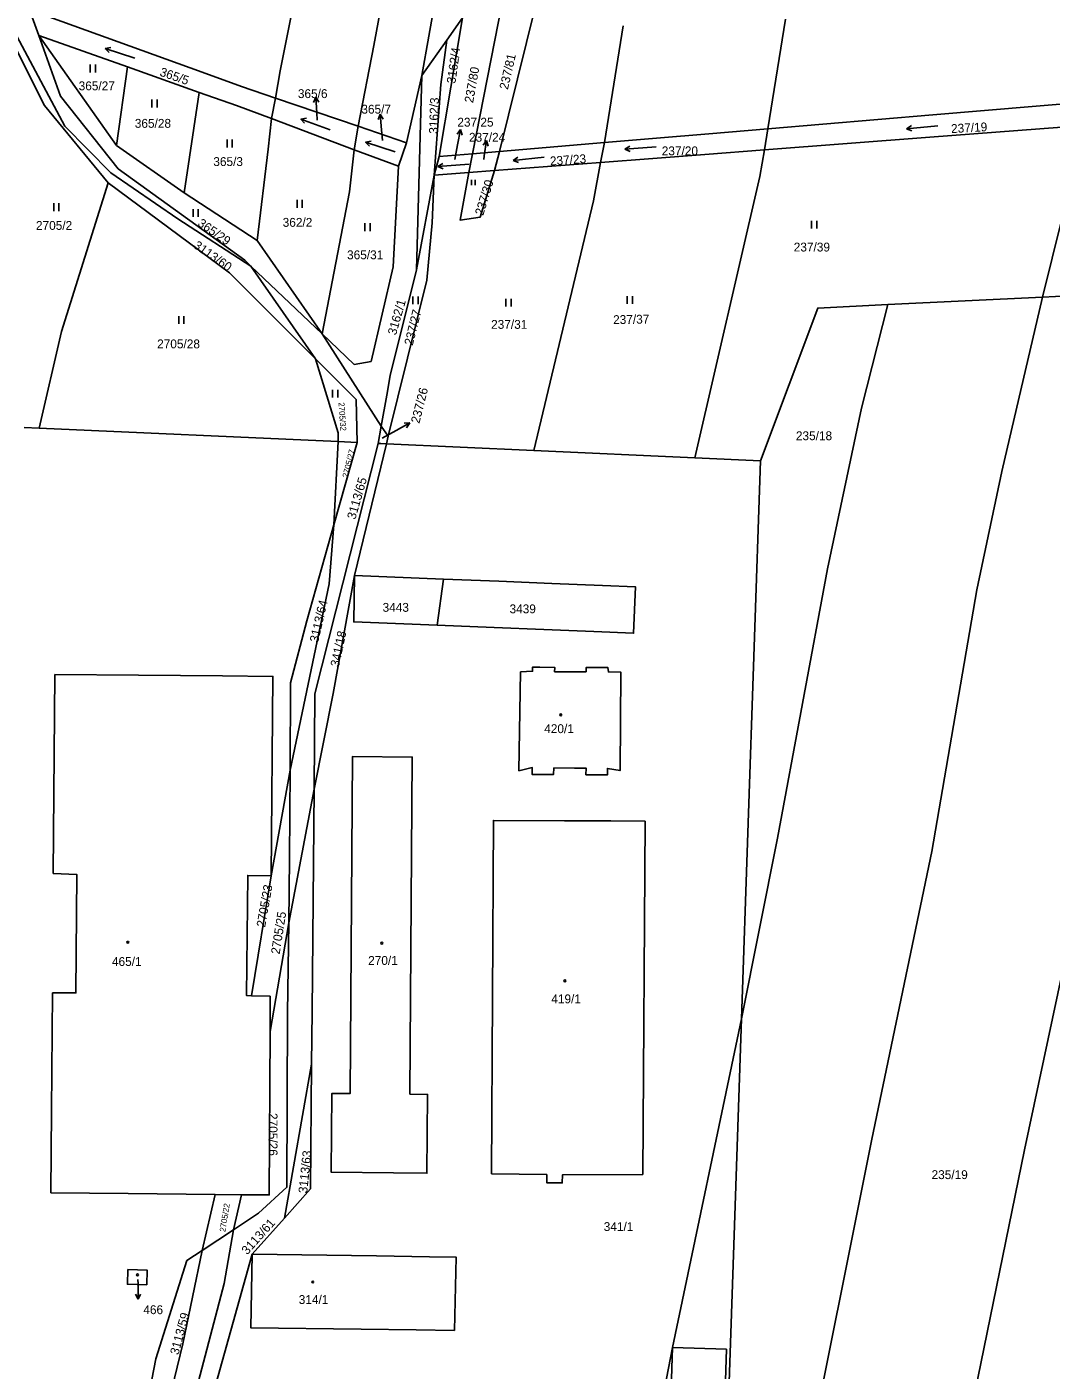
# Model space of a CAD drawing. Extents: x -755528 to -748832, y -1118122 to -1111095.
# Drawn here: x -753471.7 to -753275.1, y -1115185.5 to -1114927.7 of the extents above; entities that cross this region are included whole.
import ezdxf

# ---------------------------------------------------------------- set-up
doc = ezdxf.new("R2010")
doc.units = 0
for name, color, linetype in [('DZ_DO_PUPFL', 7, 'Continuous'), ('DZ_NAD_ZPF', 7, 'Continuous'), ('legenda barvy', 7, 'Continuous'), ('legenda_text', 7, 'Continuous'), ('TZ_UMVŽST', 7, 'Continuous')]:
    doc.layers.add(name, color=color, linetype=linetype)

msp = doc.modelspace()

# ---------------------------------------------------------------- linework, layer by layer
at = {"layer": 'DZ_NAD_ZPF'}
for p, q in [((-753383.41, -1114867.35), (-753395.87, -1114937.08)), ((-753469.35, -1114929.4), (-753471.13, -1114924.44)), ((-753471.13, -1114924.44), (-753451.81, -1114931.44)), ((-753386.18, -1114952.09), (-753380.47, -1114923.09)), ((-753380.97, -1114951.65), (-753374.05, -1114923.78)), ((-753388.04, -1114925.99), (-753392.57, -1114952.63)), ((-753391.05, -1114930.25), (-753388.04, -1114925.99)), ((-753360.79, -1114949.94), (-753357.27, -1114927.51)), ((-753326.11, -1114926.23), (-753329.47, -1114947.29)), ((-753469.35, -1114929.4), (-753454.45, -1114950.49)), ((-753452.36, -1114935.41), (-753469.35, -1114929.4)), ((-753451.81, -1114931.44), (-753438, -1114936.43)), ((-753395.87, -1114937.08), (-753391.05, -1114930.25)), ((-753454.45, -1114950.49), (-753452.36, -1114935.41)), ((-753452.36, -1114935.41), (-753438.57, -1114940.29)), ((-753398.8, -1114949.99), (-753395.87, -1114937.08)), ((-753396.89, -1114974.36), (-753395.87, -1114937.08)), ((-753438.57, -1114940.29), (-753441.49, -1114959.56)), ((-753424.7, -1114945.34), (-753423.93, -1114941.39)), ((-753423.93, -1114941.39), (-753408.1, -1114946.81)), ((-753408.83, -1114951.3), (-753424.7, -1114945.34)), ((-753408.83, -1114951.3), (-753408.1, -1114946.81)), ((-753408.1, -1114946.81), (-753398.8, -1114949.99)), ((-753329.47, -1114947.29), (-753330.11, -1114951.34)), ((-753454.45, -1114950.49), (-753441.49, -1114959.56)), ((-753398.8, -1114949.99), (-753400.37, -1114954.47)), ((-753380.97, -1114951.65), (-753360.79, -1114949.94)), ((-753360.79, -1114949.94), (-753361.59, -1114953.75)), ((-753400.37, -1114954.47), (-753408.83, -1114951.3)), ((-753392.57, -1114952.63), (-753393.52, -1114956.2)), ((-753386.18, -1114952.09), (-753392.57, -1114952.63)), ((-753386.18, -1114952.09), (-753386.84, -1114955.69)), ((-753380.97, -1114951.65), (-753386.18, -1114952.09)), ((-753380.97, -1114951.65), (-753381.91, -1114955.31)), ((-753386.84, -1114955.69), (-753393.52, -1114956.2)), ((-753386.84, -1114955.69), (-753381.91, -1114955.31)), ((-753361.59, -1114953.75), (-753381.91, -1114955.31)), ((-753393.52, -1114956.2), (-753396.89, -1114974.36)), ((-753276.79, -1114979.6), (-753271.25, -1114957.38)), ((-753441.49, -1114959.56), (-753427.47, -1114968.73)), ((-753427.47, -1114968.73), (-753415, -1114986.63)), ((-753428.65, -1114973.62), (-753415, -1114986.63)), ((-753416.29, -1114991.42), (-753428.65, -1114973.62)), ((-753246.42, -1114978.13), (-753276.79, -1114979.6)), ((-753306.46, -1114981.03), (-753276.79, -1114979.6)), ((-753403.66, -1115004.38), (-753415, -1114986.63)), ((-753469.3, -1115004.72), (-753472.18, -1115004.59)), ((-753411.95, -1115007.3), (-753469.3, -1115004.72)), ((-753403.66, -1115004.38), (-753404.24, -1115007.65)), ((-753402.3, -1115006.27), (-753403.66, -1115004.38)), ((-753412.76, -1115023.28), (-753411.95, -1115007.3)), ((-753412.76, -1115023.28), (-753408.3, -1115007.46)), ((-753408.3, -1115007.46), (-753411.95, -1115007.3)), ((-753402.66, -1115007.72), (-753402.3, -1115006.27)), ((-753374.35, -1115009.02), (-753402.66, -1115007.72)), ((-753343.48, -1115010.45), (-753374.35, -1115009.02)), ((-753330.92, -1115011.03), (-753343.48, -1115010.45)), ((-753334.54, -1115118.07), (-753330.92, -1115011.03)), ((-753392.91, -1115042.55), (-753391.71, -1115033.69)), ((-753424.76, -1115090.61), (-753421.15, -1115070.36)), ((-753416.56, -1115073.98), (-753421.4, -1115099.68)), ((-753428.56, -1115113.66), (-753424.76, -1115090.61)), ((-753424.94, -1115120.49), (-753421.4, -1115099.68)), ((-753422.22, -1115156.3), (-753417.03, -1115126.75)), ((-753438.02, -1115162.52), (-753435.52, -1115151.8)), ((-753430.46, -1115151.86), (-753435.52, -1115151.8)), ((-753432, -1115158.56), (-753430.46, -1115151.86)), ((-753438.02, -1115162.52), (-753432, -1115158.56)), ((-753404.6, -1115163.58), (-753394.37, -1115163.74)), ((-753396.95, -1115177.79), (-753407.51, -1115177.65))]:
    msp.add_line(p, q, dxfattribs=at)
for points in [[(-753408.1, -1114946.81), (-753405.08, -1114931.27), (-753397.93, -1114892.69), (-753391.91, -1114865.1)], [(-753478.76, -1114919.85), (-753464.35, -1114946.78), (-753455.56, -1114955.73), (-753442.66, -1114964.55), (-753428.65, -1114973.62)], [(-753423.93, -1114941.39), (-753423.03, -1114936.17), (-753420.37, -1114922.71)], [(-753456.06, -1114957.63), (-753468.26, -1114942.82), (-753475.39, -1114928.71)], [(-753469.35, -1114929.4), (-753465.2, -1114941.04), (-753454.13, -1114954.95), (-753429.81, -1114972.51), (-753428.65, -1114973.62)], [(-753393.52, -1114956.2), (-753392.2, -1114938.79), (-753391.05, -1114930.25)], [(-753438, -1114936.43), (-753430.47, -1114939.16), (-753423.93, -1114941.39)], [(-753438.57, -1114940.29), (-753431.45, -1114942.81), (-753424.7, -1114945.34)], [(-753268.06, -1114942.09), (-753297.83, -1114944.61), (-753329.47, -1114947.29)], [(-753427.47, -1114968.73), (-753425.33, -1114951.21), (-753424.7, -1114945.34)], [(-753329.47, -1114947.29), (-753340.82, -1114948.25), (-753350.85, -1114949.1), (-753360.79, -1114949.94)], [(-753330.11, -1114951.34), (-753298.37, -1114948.9), (-753268.82, -1114946.63)], [(-753415, -1114986.63), (-753409.77, -1114959.41), (-753408.83, -1114951.3)], [(-753361.59, -1114953.75), (-753351.55, -1114952.98), (-753341.59, -1114952.22), (-753330.11, -1114951.34)], [(-753343.48, -1115010.45), (-753330.99, -1114956.44), (-753330.11, -1114951.34)], [(-753415, -1114986.63), (-753408.85, -1114992.49), (-753405.62, -1114991.91), (-753401.38, -1114973.78), (-753400.37, -1114954.47)], [(-753386.84, -1114955.69), (-753388.51, -1114964.85), (-753384.67, -1114964.22), (-753381.91, -1114955.31)], [(-753374.35, -1115009.02), (-753362.95, -1114961.08), (-753361.59, -1114953.75)], [(-753469.3, -1115004.72), (-753465.04, -1114986.17), (-753456.06, -1114957.63)], [(-753416.29, -1114991.42), (-753432.76, -1114974.95), (-753456.06, -1114957.63)], [(-753402.3, -1115006.27), (-753394.88, -1114976.33), (-753393.86, -1114965.3), (-753393.52, -1114956.2)], [(-753396.89, -1114974.36), (-753401.94, -1114994.61), (-753402.61, -1114998.43), (-753403.66, -1115004.38)], [(-753337.09, -1115412.19), (-753331.62, -1115395.18), (-753319.53, -1115340.8), (-753312.98, -1115305.64), (-753296.9, -1115224.92), (-753280.25, -1115143.21), (-753266.59, -1115079.29), (-753255.81, -1115019.21), (-753246.42, -1114978.13)], [(-753276.79, -1114979.6), (-753284.56, -1115013.08), (-753289.35, -1115035.78), (-753298.04, -1115085.94), (-753309.52, -1115141.15), (-753322.69, -1115207.01), (-753337.4, -1115280.99), (-753345.39, -1115326.25), (-753352.25, -1115356.38), (-753360.84, -1115388.75), (-753362.55, -1115393.05)], [(-753334.54, -1115118.07), (-753327.61, -1115083.43), (-753318.02, -1115031.71), (-753311.51, -1115000.88), (-753306.46, -1114981.03)], [(-753306.46, -1114981.03), (-753319.89, -1114981.68), (-753330.92, -1115011.03)], [(-753411.95, -1115007.3), (-753411.92, -1115005.65), (-753416.29, -1114991.42)], [(-753408.3, -1115007.46), (-753408.5, -1114999.21), (-753416.29, -1114991.42)], [(-753404.24, -1115007.65), (-753416.4, -1115055.7), (-753416.56, -1115073.98)], [(-753402.66, -1115007.72), (-753408.77, -1115033.01), (-753412.87, -1115055.62), (-753416.56, -1115073.98)], [(-753404.24, -1115007.65), (-753403.72, -1115007.67), (-753402.66, -1115007.72)], [(-753421.15, -1115070.36), (-753413.67, -1115034.62), (-753412.76, -1115023.28)], [(-753421.15, -1115070.36), (-753421.06, -1115053.58), (-753417.96, -1115041.73), (-753412.76, -1115023.28)], [(-753392.91, -1115042.55), (-753408.95, -1115041.9), (-753408.77, -1115033.01), (-753391.71, -1115033.69)], [(-753361.18, -1115034.91), (-753370.93, -1115034.52), (-753381.12, -1115034.11), (-753391.71, -1115033.69)], [(-753362.88, -1115043.77), (-753355.24, -1115044.08), (-753354.89, -1115035.16), (-753361.18, -1115034.91)], [(-753392.91, -1115042.55), (-753381.97, -1115043), (-753372.43, -1115043.38), (-753362.88, -1115043.77)], [(-753364.35, -1115051.5), (-753370.4, -1115051.47), (-753370.38, -1115050.64), (-753373.23, -1115050.6), (-753374.61, -1115050.58), (-753374.63, -1115051.38), (-753376.91, -1115051.5), (-753377.24, -1115070.46), (-753374.68, -1115069.87), (-753374.72, -1115071.17), (-753370.59, -1115071.19), (-753370.52, -1115069.92), (-753366.55, -1115069.95), (-753364.37, -1115069.97), (-753364.4, -1115071.25), (-753360.25, -1115071.27), (-753360.26, -1115070.02), (-753357.82, -1115070.44), (-753357.69, -1115051.55), (-753360.07, -1115051.52), (-753360.15, -1115050.67), (-753362.81, -1115050.66), (-753364.35, -1115050.66), (-753364.35, -1115051.5)], [(-753424.76, -1115090.61), (-753424.44, -1115052.36), (-753434.13, -1115052.28), (-753450.23, -1115052.16), (-753466.28, -1115052.03), (-753466.58, -1115090.17)], [(-753398.18, -1115132.54), (-753394.77, -1115132.57), (-753394.91, -1115147.7), (-753401.3, -1115147.64), (-753413.25, -1115147.53), (-753413.11, -1115132.4), (-753409.65, -1115132.43), (-753409.15, -1115067.71), (-753397.7, -1115067.84), (-753398.18, -1115132.54)], [(-753421.4, -1115099.68), (-753421.24, -1115087.27), (-753421.15, -1115070.36)], [(-753416.56, -1115073.98), (-753416.94, -1115116.7), (-753417.03, -1115126.75)], [(-753382.53, -1115147.83), (-753382.12, -1115079.99), (-753368.52, -1115080.06), (-753359.6, -1115080.11), (-753353.03, -1115080.15), (-753353.44, -1115147.97)], [(-753466.58, -1115090.17), (-753462.08, -1115090.37), (-753462.25, -1115113.1), (-753466.75, -1115113.09)], [(-753428.56, -1115113.66), (-753429.5, -1115113.63), (-753429.26, -1115090.55), (-753424.76, -1115090.61)], [(-753432, -1115158.56), (-753427.19, -1115155.39), (-753421.77, -1115150.4), (-753421.62, -1115116.92), (-753421.4, -1115099.68)], [(-753466.75, -1115113.09), (-753466.93, -1115135.73), (-753467.05, -1115151.46), (-753452.22, -1115151.62), (-753435.52, -1115151.8)], [(-753428.56, -1115113.66), (-753425, -1115113.76), (-753424.94, -1115120.49)], [(-753365.98, -1115274.73), (-753361.01, -1115249.56), (-753347.77, -1115181.15), (-753334.54, -1115118.07)], [(-753356.82, -1115274.48), (-753339.82, -1115274.01), (-753336.33, -1115170.94), (-753334.54, -1115118.07)], [(-753424.94, -1115120.49), (-753425.14, -1115151.87), (-753430.46, -1115151.86)], [(-753417.03, -1115126.75), (-753417.24, -1115150.73), (-753422.22, -1115156.3)], [(-753353.44, -1115147.97), (-753368.9, -1115148.03), (-753368.93, -1115149.56), (-753371.91, -1115149.52), (-753371.9, -1115147.98), (-753382.53, -1115147.83)], [(-753422.22, -1115156.3), (-753428.4, -1115163.22), (-753457.55, -1115267.36)], [(-753457.55, -1115267.36), (-753444.06, -1115207.85), (-753433.78, -1115168.87), (-753432, -1115158.56)], [(-753438.02, -1115162.52), (-753441.76, -1115180.46), (-753451.82, -1115222.08), (-753461.28, -1115254.86)], [(-753456.72, -1115233.86), (-753446.92, -1115183.35), (-753440.99, -1115164.47), (-753438.02, -1115162.52)], [(-753407.51, -1115177.65), (-753428.65, -1115177.38), (-753428.4, -1115163.22), (-753404.6, -1115163.58)], [(-753394.37, -1115163.74), (-753389.26, -1115163.82), (-753389.61, -1115177.88), (-753396.95, -1115177.79)], [(-753448.63, -1115169.1), (-753448.56, -1115166.34), (-753452.27, -1115166.2), (-753452.36, -1115169), (-753448.63, -1115169.1)], [(-753339.84, -1115257.51), (-753337.42, -1115181.48), (-753347.77, -1115181.15), (-753350.19, -1115257.18), (-753350.56, -1115268.83), (-753340.19, -1115269.2), (-753339.84, -1115257.51)]]:
    msp.add_lwpolyline(points, dxfattribs=at)
at = {"layer": 'legenda barvy'}
for p, q in [((-753416.197, -1114941.213), (-753416.645, -1114942.239)), ((-753416.04, -1114944.21), (-753416.197, -1114941.213)), ((-753416.197, -1114941.213), (-753415.645, -1114942.187)), ((-753415.96, -1114945.65), (-753416.04, -1114944.21)), ((-753403.852, -1114944.47), (-753404.263, -1114945.512)), ((-753403.59, -1114947.46), (-753403.852, -1114944.47)), ((-753403.852, -1114944.47), (-753403.265, -1114945.424)), ((-753403.41, -1114949.53), (-753403.59, -1114947.46)), ((-753388.427, -1114947.434), (-753389.11, -1114948.322)), ((-753389, -1114950.38), (-753388.427, -1114947.434)), ((-753388.427, -1114947.434), (-753388.127, -1114948.513)), ((-753389.52, -1114953.15), (-753389, -1114950.38)), ((-753383.482, -1114949.528), (-753384.118, -1114950.45)), ((-753383.9, -1114952.5), (-753383.482, -1114949.528)), ((-753383.482, -1114949.528), (-753383.126, -1114950.59)), ((-753383.99, -1114953.15), (-753383.9, -1114952.5)), ((-753400.79, -1115005.18), (-753398.165, -1115003.725)), ((-753398.165, -1115003.725), (-753399.284, -1115003.773)), ((-753398.165, -1115003.725), (-753398.798, -1115004.649)), ((-753403.5, -1115006.68), (-753400.79, -1115005.18)), ((-753450.34, -1115168.07), (-753450.33, -1115168.9)), ((-753450.33, -1115168.9), (-753450.33, -1115171.901)), ((-753450.33, -1115171.901), (-753450.831, -1115170.9)), ((-753450.33, -1115171.901), (-753449.829, -1115170.9))]:
    msp.add_line(p, q, dxfattribs=at)
at = {"layer": 'legenda_text'}
for centre in [(-753369.2168, -1115059.7492), (-753452.2868, -1115103.3892), (-753403.5568, -1115103.5592), (-753368.4268, -1115110.7892), (-753450.4268, -1115167.2092), (-753416.8068, -1115168.5792)]:
    msp.add_circle(centre, 0.175, dxfattribs=at)
at = {"layer": 'TZ_UMVŽST'}
for p, q in [((-753456.657, -1114931.86), (-753455.573, -1114931.685)), ((-753450.95, -1114933.714), (-753456.657, -1114931.86)), ((-753456.657, -1114931.86), (-753455.882, -1114932.638)), ((-753459.501, -1114936.47), (-753459.501, -1114934.97)), ((-753458.5, -1114936.47), (-753458.5, -1114934.97)), ((-753447.661, -1114943.19), (-753447.661, -1114941.69)), ((-753446.66, -1114943.19), (-753446.66, -1114941.69)), ((-753419.102, -1114945.41), (-753418.013, -1114945.273)), ((-753413.464, -1114947.462), (-753419.102, -1114945.41)), ((-753419.102, -1114945.41), (-753418.356, -1114946.215)), ((-753302.856, -1114947.264), (-753301.927, -1114946.68)), ((-753296.879, -1114946.741), (-753302.856, -1114947.264)), ((-753302.856, -1114947.264), (-753301.839, -1114947.679)), ((-753433.241, -1114950.85), (-753433.241, -1114949.35)), ((-753432.24, -1114950.85), (-753432.24, -1114949.35)), ((-753406.697, -1114949.85), (-753405.613, -1114949.675)), ((-753400.99, -1114951.704), (-753406.697, -1114949.85)), ((-753406.697, -1114949.85), (-753405.922, -1114950.628)), ((-753356.91, -1114951.182), (-753355.971, -1114950.614)), ((-753350.925, -1114950.763), (-753356.91, -1114951.182)), ((-753372.374, -1114952.72), (-753378.342, -1114953.347)), ((-753378.342, -1114953.347), (-753377.422, -1114952.746)), ((-753378.342, -1114953.347), (-753377.317, -1114953.743)), ((-753356.91, -1114951.182), (-753355.901, -1114951.614)), ((-753392.8, -1114954.512), (-753391.861, -1114953.944)), ((-753386.815, -1114954.093), (-753392.8, -1114954.512)), ((-753392.8, -1114954.512), (-753391.791, -1114954.944)), ((-753386.312, -1114958.11), (-753386.312, -1114957.105)), ((-753385.642, -1114958.11), (-753385.642, -1114957.105)), ((-753419.811, -1114962.43), (-753419.811, -1114960.93)), ((-753418.81, -1114962.43), (-753418.81, -1114960.93)), ((-753466.511, -1114963.07), (-753466.511, -1114961.57)), ((-753465.51, -1114963.07), (-753465.51, -1114961.57)), ((-753439.771, -1114964.2), (-753439.771, -1114962.7)), ((-753438.77, -1114964.2), (-753438.77, -1114962.7)), ((-753406.791, -1114966.9), (-753406.791, -1114965.4)), ((-753405.79, -1114966.9), (-753405.79, -1114965.4)), ((-753321.101, -1114966.42), (-753321.101, -1114964.92)), ((-753320.1, -1114966.42), (-753320.1, -1114964.92)), ((-753397.581, -1114980.94), (-753397.581, -1114979.44)), ((-753396.58, -1114980.94), (-753396.58, -1114979.44)), ((-753379.751, -1114981.41), (-753379.751, -1114979.91)), ((-753378.75, -1114981.41), (-753378.75, -1114979.91)), ((-753356.461, -1114980.9), (-753356.461, -1114979.4)), ((-753355.46, -1114980.9), (-753355.46, -1114979.4)), ((-753442.521, -1114984.71), (-753442.521, -1114983.21)), ((-753441.52, -1114984.71), (-753441.52, -1114983.21)), ((-753413.001, -1114998.86), (-753413.001, -1114997.36)), ((-753412, -1114998.86), (-753412, -1114997.36))]:
    msp.add_line(p, q, dxfattribs=at)

# ---------------------------------------------------------------- texts
at = {"layer": 'DZ_DO_PUPFL'}
for s, height, rotation, p in [('3162/4', 1.7, 82, (-753389.438, -1114938.688)), ('237/81', 1.7, 77, (-753379.371, -1114939.871)), ('365/5', 1.7, 340.999997, (-753446.296, -1114937.053)), ('237/80', 1.7, 80, (-753386.042, -1114942.417)), ('3162/3', 1.7, 87.999997, (-753392.81, -1114948.259)), ('237/19', 1.7, 3, (-753294.285, -1114948.108)), ('237/23', 1.7, 4, (-753371.23, -1114954.327)), ('237/30', 1.7, 73, (-753384.107, -1114964.038)), ('365/29', 1.7, 325, (-753439.027, -1114965.766)), ('3113/60', 1.7, 325, (-753439.807, -1114970.016)), ('3162/1', 1.7, 74, (-753400.832, -1114986.994)), ('237/27', 1.7, 76, (-753397.635, -1114988.975)), ('237/37', 1.7, 1, (-753359.155, -1114984.769)), ('237/26', 1.7, 76, (-753396.345, -1115003.935)), ('2705/32', 1.14, 274, (-753411.873, -1114999.804)), ('2705/27', 1.14, 76, (-753410.032, -1115014.328)), ('3113/65', 1.7, 74, (-753408.632, -1115022.354)), ('3113/64', 1.7, 77, (-753415.771, -1115045.941)), ('341/18', 1.7, 78, (-753411.778, -1115050.636)), ('2705/23', 1.7, 80, (-753425.942, -1115100.587)), ('2705/25', 1.7, 81, (-753423.16, -1115105.762)), ('2705/26', 1.7, 270, (-753425.27, -1115136.15)), ('3113/63', 1.7, 84, (-753417.884, -1115151.618)), ('2705/22', 1.14, 81, (-753433.569, -1115159.033)), ('3113/61', 1.7, 48, (-753429.378, -1115163.458)), ('3113/59', 1.7, 75, (-753442.578, -1115182.669))]:
    msp.add_text(s, height=height, rotation=rotation, dxfattribs=at).set_placement(p)
for s, p in [('365/27', (-753461.72, -1114939.89)), ('365/6', (-753419.657, -1114941.39)), ('365/7', (-753407.477, -1114944.37)), ('365/28', (-753450.95, -1114947.09)), ('237/25', (-753389.06, -1114946.87)), ('237/24', (-753386.82, -1114949.77)), ('237/20', (-753349.837, -1114952.37)), ('365/3', (-753435.88, -1114954.43)), ('2705/2', (-753469.91, -1114966.68)), ('362/2', (-753422.57, -1114966.09)), ('365/31', (-753410.22, -1114972.32)), ('237/39', (-753324.51, -1114970.83)), ('237/31', (-753382.58, -1114985.67)), ('2705/28', (-753446.66, -1114989.41)), ('235/18', (-753324.1, -1115007.04)), ('3443', (-753403.404, -1115039.97)), ('3439', (-753379.044, -1115040.26)), ('420/1', (-753372.39, -1115063.25)), ('465/1', (-753455.33, -1115107.93)), ('270/1', (-753406.17, -1115107.73)), ('419/1', (-753371.03, -1115115.1)), ('235/19', (-753298.07, -1115148.83)), ('341/1', (-753360.97, -1115158.8)), ('314/1', (-753419.49, -1115172.8)), ('466', (-753449.31, -1115174.748))]:
    msp.add_text(s, height=1.7, dxfattribs=at).set_placement(p)

doc.saveas('drawing.dxf')
